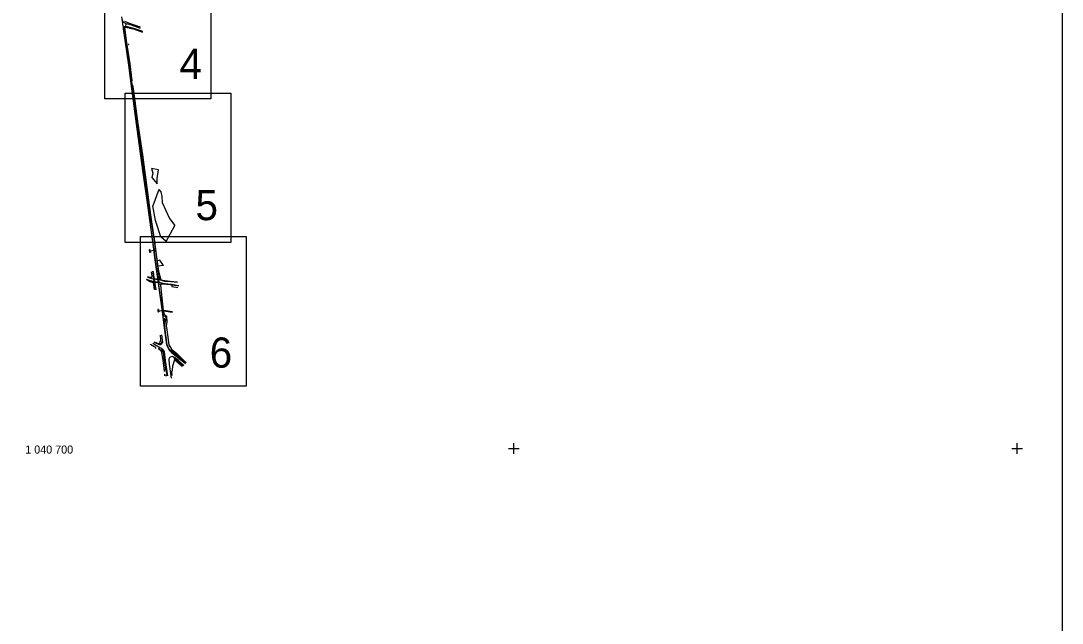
# Model space of a CAD drawing. Extents: x -866693 to -866303, y -1041966 to -1040244.
# Drawn here: x -866548.9 to -866445.5, y -1040717.3 to -1040657.5 of the extents above; entities that cross this region are included whole.
import ezdxf

# ---------------------------------------------------------------- set-up
doc = ezdxf.new("R2010")
doc.units = 0
for name, color, linetype in [('Formát', 7, 'Continuous'), ('Legenda', 7, 'Continuous'), ('Síť', 7, 'Continuous'), ('Síť křížek', 7, 'Continuous')]:
    doc.layers.add(name, color=color, linetype=linetype)

msp = doc.modelspace()

# ---------------------------------------------------------------- linework, layer by layer
at = {"layer": 'Formát'}
msp.add_lwpolyline([(-866655.53, -1040528.02), (-866445.53, -1040528.02), (-866445.53, -1040825.02), (-866655.53, -1040825.02)], close=True, dxfattribs=at)
at = {"layer": 'Legenda'}
for p, q in [((-866538.77, -1040657.61), (-866538.85, -1040657.46)), ((-866538.78, -1040658.21), (-866538.76, -1040658.18)), ((-866538.71, -1040657.7), (-866538.77, -1040657.61)), ((-866538.76, -1040658.18), (-866538.65, -1040658.09)), ((-866538.76, -1040658.18), (-866538.66, -1040658.17)), ((-866538.72, -1040658.18), (-866538.76, -1040658.18)), ((-866538.6, -1040659.44), (-866538.76, -1040658.18)), ((-866538.66, -1040658.17), (-866538.72, -1040658.18)), ((-866538.72, -1040658.18), (-866538.54, -1040659.45)), ((-866538.5, -1040657.81), (-866538.71, -1040657.7)), ((-866538.14, -1040658.25), (-866538.66, -1040658.17)), ((-866538.66, -1040658.17), (-866538.47, -1040659.46)), ((-866538.65, -1040658.09), (-866538.51, -1040658.07)), ((-866538.17, -1040657.77), (-866538.61, -1040657.58)), ((-866538.51, -1040658.07), (-866538.5, -1040657.81)), ((-866538.51, -1040658.07), (-866538.38, -1040658.08)), ((-866537.96, -1040657.96), (-866538.5, -1040657.81)), ((-866538.38, -1040658.08), (-866537.75, -1040658.26)), ((-866537.05, -1040658.15), (-866538.17, -1040657.77)), ((-866538.14, -1040658.25), (-866537.76, -1040658.33)), ((-866537.07, -1040658.28), (-866537.96, -1040657.96)), ((-866537.76, -1040658.33), (-866536.86, -1040658.65)), ((-866537.75, -1040658.26), (-866536.86, -1040658.54)), ((-866538.23, -1040661.89), (-866538.6, -1040659.44)), ((-866538.54, -1040659.45), (-866538.18, -1040661.83)), ((-866538.47, -1040659.46), (-866538.12, -1040661.8)), ((-866537.99, -1040663.48), (-866538.23, -1040661.89)), ((-866538.18, -1040661.83), (-866537.97, -1040663.47)), ((-866538.12, -1040661.8), (-866537.92, -1040663.47)), ((-866537.99, -1040663.48), (-866537.92, -1040663.47)), ((-866537.97, -1040663.47), (-866537.99, -1040663.48)), ((-866537.92, -1040663.47), (-866537.97, -1040663.47)), ((-866537.97, -1040663.47), (-866537.92, -1040663.89)), ((-866537.97, -1040663.89), (-866537.87, -1040663.88)), ((-866537.89, -1040664.45), (-866537.97, -1040663.89)), ((-866537.92, -1040663.89), (-866537.97, -1040663.89)), ((-866537.87, -1040663.88), (-866537.92, -1040663.89)), ((-866537.92, -1040663.89), (-866537.82, -1040664.48)), ((-866537.43, -1040667.74), (-866537.89, -1040664.45)), ((-866537.87, -1040663.88), (-866537.77, -1040664.5)), ((-866537.82, -1040664.48), (-866537.39, -1040667.75)), ((-866537.77, -1040664.5), (-866537.34, -1040667.76)), ((-866537.01, -1040670.85), (-866537.43, -1040667.74)), ((-866537.39, -1040667.75), (-866536.94, -1040670.86)), ((-866537.34, -1040667.76), (-866536.85, -1040670.82)), ((-866536.81, -1040672.36), (-866537.01, -1040670.85)), ((-866536.94, -1040670.86), (-866536.73, -1040672.33)), ((-866536.85, -1040670.82), (-866536.68, -1040672.33)), ((-866536.31, -1040675.84), (-866536.81, -1040672.36)), ((-866536.73, -1040672.33), (-866536.24, -1040675.84)), ((-866536.68, -1040672.33), (-866536.2, -1040675.84)), ((-866535.26, -1040672.33), (-866535.97, -1040672.19)), ((-866535.97, -1040672.19), (-866535.83, -1040672.64)), ((-866535.83, -1040672.64), (-866535.93, -1040673.08)), ((-866535.42, -1040673.19), (-866535.26, -1040672.33)), ((-866535.93, -1040673.08), (-866535.42, -1040673.71)), ((-866535.42, -1040673.71), (-866535.42, -1040673.19)), ((-866535.23, -1040674.28), (-866535.84, -1040675.88)), ((-866535.23, -1040674.28), (-866535.03, -1040674.51)), ((-866535.03, -1040674.51), (-866534.96, -1040674.97)), ((-866534.96, -1040674.97), (-866534.91, -1040675.56)), ((-866536.09, -1040677.52), (-866536.31, -1040675.84)), ((-866536.24, -1040675.84), (-866536, -1040677.5)), ((-866536.2, -1040675.84), (-866535.98, -1040677.49)), ((-866535.57, -1040677.35), (-866535.84, -1040675.88)), ((-866534.91, -1040675.56), (-866534.18, -1040677.15)), ((-866534.18, -1040677.15), (-866533.66, -1040677.86)), ((-866535.86, -1040679.22), (-866536.09, -1040677.52)), ((-866536, -1040677.5), (-866535.74, -1040679.2)), ((-866535.98, -1040677.49), (-866535.71, -1040679.2)), ((-866535.03, -1040678.99), (-866535.57, -1040677.35)), ((-866534.52, -1040679.45), (-866533.66, -1040677.86)), ((-866535.7, -1040680.21), (-866535.86, -1040679.22)), ((-866535.74, -1040679.2), (-866535.52, -1040680.73)), ((-866535.71, -1040679.2), (-866535.49, -1040680.72)), ((-866534.52, -1040679.45), (-866535.03, -1040678.99)), ((-866536.17, -1040680.26), (-866536.19, -1040680.26)), ((-866536.19, -1040680.26), (-866536.15, -1040680.51)), ((-866536.19, -1040680.26), (-866536.19, -1040680.26)), ((-866536.16, -1040680.26), (-866536.19, -1040680.26)), ((-866536.19, -1040680.26), (-866536.18, -1040680.37)), ((-866536.13, -1040680.51), (-866536.17, -1040680.26)), ((-866536.17, -1040680.26), (-866536.16, -1040680.26)), ((-866536.16, -1040680.26), (-866536.13, -1040680.51)), ((-866536.05, -1040680.53), (-866536.09, -1040680.23)), ((-866535.7, -1040680.21), (-866535.7, -1040680.21)), ((-866535.7, -1040680.21), (-866535.68, -1040680.21)), ((-866535.67, -1040680.46), (-866535.7, -1040680.21)), ((-866535.7, -1040680.21), (-866535.68, -1040680.21)), ((-866535.68, -1040680.21), (-866535.68, -1040680.21)), ((-866535.68, -1040680.21), (-866535.64, -1040680.46)), ((-866535.66, -1040680.24), (-866535.68, -1040680.21)), ((-866535.66, -1040680.3), (-866535.66, -1040680.24)), ((-866535.65, -1040680.33), (-866535.66, -1040680.3)), ((-866535.66, -1040680.33), (-866536.18, -1040680.39)), ((-866536.18, -1040680.37), (-866536.18, -1040680.39)), ((-866536.18, -1040680.39), (-866536.17, -1040680.42)), ((-866536.17, -1040680.42), (-866536.16, -1040680.51)), ((-866536.13, -1040680.51), (-866536.16, -1040680.51)), ((-866536.16, -1040680.51), (-866536.15, -1040680.51)), ((-866536.15, -1040680.51), (-866536.13, -1040680.51)), ((-866536.13, -1040680.51), (-866536.13, -1040680.51)), ((-866535.64, -1040680.46), (-866535.67, -1040680.46)), ((-866535.67, -1040680.46), (-866535.66, -1040680.46)), ((-866535.64, -1040680.77), (-866535.66, -1040680.46)), ((-866535.66, -1040680.46), (-866535.64, -1040680.46)), ((-866535.65, -1040680.36), (-866535.65, -1040680.33)), ((-866535.64, -1040680.46), (-866535.65, -1040680.36)), ((-866535.64, -1040680.46), (-866535.64, -1040680.46)), ((-866535.42, -1040682.41), (-866535.64, -1040680.77)), ((-866535.52, -1040680.73), (-866535.3, -1040682.38)), ((-866535.49, -1040680.72), (-866535.27, -1040682.38)), ((-866535.13, -1040681.28), (-866535.37, -1040681.36)), ((-866534.77, -1040681.81), (-866535.13, -1040681.28)), ((-866535.88, -1040682.37), (-866535.77, -1040682.94)), ((-866535.33, -1040681.9), (-866535.37, -1040681.36)), ((-866534.77, -1040681.81), (-866535.33, -1040681.9)), ((-866535.3, -1040682.38), (-866535.23, -1040682.92)), ((-866535.27, -1040682.38), (-866535.05, -1040683.26)), ((-866536.07, -1040683.35), (-866536.45, -1040683.2)), ((-866536.43, -1040683.26), (-866536.13, -1040683.41)), ((-866536.36, -1040682.93), (-866536.06, -1040682.98)), ((-866536.36, -1040682.99), (-866535.93, -1040683.11)), ((-866536.13, -1040683.41), (-866535.82, -1040683.51)), ((-866535.71, -1040683.46), (-866536.07, -1040683.35)), ((-866536.06, -1040682.98), (-866535.95, -1040682.99)), ((-866535.99, -1040682.44), (-866535.95, -1040682.88)), ((-866535.95, -1040682.88), (-866535.95, -1040682.99)), ((-866535.93, -1040683.11), (-866535.79, -1040683.16)), ((-866535.79, -1040683.16), (-866535.28, -1040683.22)), ((-866535.75, -1040683.14), (-866535.77, -1040682.94)), ((-866535.77, -1040682.94), (-866535.77, -1040682.94)), ((-866535.77, -1040682.94), (-866535.74, -1040682.94)), ((-866535.74, -1040682.94), (-866535.77, -1040682.94)), ((-866535.77, -1040682.94), (-866535.75, -1040683.13)), ((-866535.75, -1040683.13), (-866535.71, -1040683.12)), ((-866535.75, -1040683.13), (-866535.71, -1040683.12)), ((-866535.75, -1040683.13), (-866535.75, -1040683.13)), ((-866535.71, -1040683.13), (-866535.75, -1040683.14)), ((-866535.75, -1040683.14), (-866535.75, -1040683.15)), ((-866535.7, -1040683.49), (-866535.75, -1040683.14)), ((-866535.75, -1040683.14), (-866535.71, -1040683.14)), ((-866535.7, -1040683.49), (-866535.75, -1040683.14)), ((-866535.75, -1040683.14), (-866535.75, -1040683.14)), ((-866535.7, -1040683.47), (-866535.75, -1040683.15)), ((-866535.28, -1040683.19), (-866535.75, -1040683.15)), ((-866535.74, -1040682.94), (-866535.74, -1040682.94)), ((-866535.74, -1040682.94), (-866535.71, -1040683.12)), ((-866535.74, -1040682.94), (-866535.71, -1040683.12)), ((-866535.71, -1040683.12), (-866535.71, -1040683.12)), ((-866535.71, -1040683.13), (-866535.71, -1040683.14)), ((-866535.66, -1040683.48), (-866535.71, -1040683.13)), ((-866535.66, -1040683.48), (-866535.71, -1040683.14)), ((-866535.35, -1040682.99), (-866535.42, -1040682.41)), ((-866535.32, -1040682.98), (-866535.35, -1040682.98)), ((-866535.35, -1040682.98), (-866535.35, -1040682.99)), ((-866535.33, -1040683.17), (-866535.35, -1040682.98)), ((-866535.33, -1040683.17), (-866535.35, -1040682.99)), ((-866535.29, -1040683.16), (-866535.33, -1040683.17)), ((-866535.29, -1040683.16), (-866535.33, -1040683.17)), ((-866535.33, -1040683.17), (-866535.33, -1040683.17)), ((-866535.32, -1040683.18), (-866535.33, -1040683.17)), ((-866535.29, -1040683.16), (-866535.32, -1040682.98)), ((-866535.32, -1040682.98), (-866535.31, -1040682.98)), ((-866535.29, -1040683.17), (-866535.32, -1040683.18)), ((-866535.32, -1040683.18), (-866535.29, -1040683.18)), ((-866535.32, -1040683.18), (-866535.28, -1040683.53)), ((-866535.32, -1040683.18), (-866535.32, -1040683.18)), ((-866535.32, -1040683.18), (-866535.28, -1040683.53)), ((-866535.31, -1040682.98), (-866535.29, -1040683.13)), ((-866535.2, -1040683.17), (-866535.29, -1040683.13)), ((-866535.29, -1040683.13), (-866535.29, -1040683.19)), ((-866535.29, -1040683.16), (-866535.29, -1040683.16)), ((-866535.29, -1040683.16), (-866535.29, -1040683.17)), ((-866535.29, -1040683.17), (-866535.29, -1040683.18)), ((-866535.24, -1040683.52), (-866535.29, -1040683.18)), ((-866535.29, -1040683.19), (-866535.28, -1040683.22)), ((-866535.29, -1040683.19), (-866535.28, -1040683.19)), ((-866535.28, -1040683.19), (-866535.24, -1040683.51)), ((-866534.63, -1040683.42), (-866535.28, -1040683.22)), ((-866535.23, -1040682.92), (-866535.2, -1040683.17)), ((-866535.2, -1040683.17), (-866535.05, -1040683.26)), ((-866535.05, -1040683.26), (-866534.63, -1040683.32)), ((-866534.63, -1040683.32), (-866534.1, -1040683.39)), ((-866534.1, -1040683.39), (-866533.4, -1040683.43)), ((-866535.82, -1040683.51), (-866535.77, -1040683.74)), ((-866535.77, -1040683.74), (-866535.72, -1040684.2)), ((-866535.24, -1040683.52), (-866535.71, -1040683.46)), ((-866535.7, -1040683.47), (-866535.24, -1040683.51)), ((-866535.7, -1040683.47), (-866535.7, -1040683.48)), ((-866535.67, -1040683.68), (-866535.7, -1040683.48)), ((-866535.7, -1040683.49), (-866535.66, -1040683.48)), ((-866535.7, -1040683.49), (-866535.66, -1040683.48)), ((-866535.7, -1040683.5), (-866535.66, -1040683.49)), ((-866535.7, -1040683.5), (-866535.66, -1040683.49)), ((-866535.7, -1040683.49), (-866535.7, -1040683.49)), ((-866535.67, -1040683.68), (-866535.7, -1040683.5)), ((-866535.7, -1040683.5), (-866535.7, -1040683.5)), ((-866535.69, -1040683.73), (-866535.67, -1040683.68)), ((-866535.61, -1040684.23), (-866535.69, -1040683.73)), ((-866535.64, -1040683.67), (-866535.67, -1040683.68)), ((-866535.67, -1040683.68), (-866535.64, -1040683.67)), ((-866535.67, -1040683.68), (-866535.67, -1040683.68)), ((-866535.66, -1040683.48), (-866535.66, -1040683.48)), ((-866535.66, -1040683.49), (-866535.64, -1040683.67)), ((-866535.66, -1040683.49), (-866535.64, -1040683.67)), ((-866535.66, -1040683.49), (-866535.66, -1040683.49)), ((-866535.64, -1040683.67), (-866535.64, -1040683.67)), ((-866535.28, -1040683.53), (-866535.24, -1040683.52)), ((-866535.28, -1040683.53), (-866535.24, -1040683.52)), ((-866535.28, -1040683.53), (-866535.28, -1040683.53)), ((-866535.27, -1040683.54), (-866535.28, -1040683.53)), ((-866535.27, -1040683.54), (-866535.24, -1040683.53)), ((-866535.25, -1040683.73), (-866535.27, -1040683.54)), ((-866535.27, -1040683.54), (-866535.24, -1040683.54)), ((-866535.27, -1040683.54), (-866535.27, -1040683.54)), ((-866535.27, -1040683.54), (-866535.25, -1040683.73)), ((-866535.25, -1040683.73), (-866535.22, -1040683.72)), ((-866535.21, -1040683.72), (-866535.25, -1040683.73)), ((-866535.19, -1040684.19), (-866535.25, -1040683.73)), ((-866535.25, -1040683.73), (-866535.25, -1040683.73)), ((-866535.24, -1040683.51), (-866535.24, -1040683.52)), ((-866534.88, -1040683.58), (-866535.24, -1040683.52)), ((-866535.24, -1040683.52), (-866535.24, -1040683.52)), ((-866535.24, -1040683.53), (-866535.24, -1040683.52)), ((-866535.21, -1040683.72), (-866535.24, -1040683.52)), ((-866535.24, -1040683.53), (-866535.24, -1040683.54)), ((-866535.22, -1040683.72), (-866535.24, -1040683.54)), ((-866535.22, -1040683.72), (-866535.21, -1040683.72)), ((-866535.09, -1040683.69), (-866535.21, -1040683.72)), ((-866534.87, -1040686.16), (-866535.19, -1040684.19)), ((-866535, -1040683.67), (-866535.09, -1040683.69)), ((-866535.09, -1040683.69), (-866535.08, -1040683.79)), ((-866535.08, -1040683.79), (-866534.8, -1040686.28)), ((-866534.88, -1040683.66), (-866535, -1040683.67)), ((-866534.88, -1040683.58), (-866534.09, -1040683.69)), ((-866534.1, -1040683.73), (-866534.88, -1040683.66)), ((-866534.06, -1040683.44), (-866534.63, -1040683.42)), ((-866533.25, -1040683.87), (-866534.1, -1040683.73)), ((-866534.09, -1040683.69), (-866533.98, -1040683.69)), ((-866533.38, -1040683.5), (-866534.06, -1040683.44)), ((-866533.98, -1040683.69), (-866533.24, -1040683.81)), ((-866533.98, -1040683.69), (-866533.94, -1040683.9)), ((-866533.94, -1040683.9), (-866533.34, -1040684.01)), ((-866535.35, -1040686.19), (-866535.35, -1040686.19)), ((-866535.35, -1040686.19), (-866535.33, -1040686.19)), ((-866535.35, -1040686.19), (-866535.35, -1040686.28)), ((-866535.35, -1040686.19), (-866535.32, -1040686.44)), ((-866535.35, -1040686.19), (-866535.33, -1040686.19)), ((-866535.35, -1040686.28), (-866535.34, -1040686.31)), ((-866535.34, -1040686.31), (-866534.82, -1040686.29)), ((-866535.34, -1040686.31), (-866535.34, -1040686.33)), ((-866535.34, -1040686.33), (-866535.32, -1040686.44)), ((-866535.27, -1040686.18), (-866535.33, -1040686.19)), ((-866535.33, -1040686.19), (-866535.33, -1040686.19)), ((-866535.33, -1040686.19), (-866535.29, -1040686.43)), ((-866535.32, -1040686.44), (-866535.29, -1040686.43)), ((-866535.29, -1040686.43), (-866535.32, -1040686.44)), ((-866535.32, -1040686.44), (-866535.32, -1040686.44)), ((-866535.23, -1040686.44), (-866535.29, -1040686.43)), ((-866535.29, -1040686.43), (-866535.29, -1040686.43)), ((-866535.27, -1040686.18), (-866535.23, -1040686.44)), ((-866534.95, -1040686.17), (-866534.87, -1040686.16)), ((-866534.91, -1040686.43), (-866534.84, -1040686.41)), ((-866534.84, -1040686.41), (-866534.87, -1040686.16)), ((-866534.87, -1040686.16), (-866534.84, -1040686.16)), ((-866534.87, -1040686.16), (-866534.87, -1040686.16)), ((-866534.87, -1040686.16), (-866534.85, -1040686.16)), ((-866534.84, -1040686.16), (-866534.85, -1040686.16)), ((-866534.85, -1040686.16), (-866534.83, -1040686.26)), ((-866534.81, -1040686.41), (-866534.84, -1040686.16)), ((-866534.79, -1040686.83), (-866534.84, -1040686.41)), ((-866534.84, -1040686.41), (-866534.84, -1040686.41)), ((-866534.84, -1040686.41), (-866534.81, -1040686.41)), ((-866534.81, -1040686.41), (-866534.84, -1040686.41)), ((-866534.83, -1040686.26), (-866534.82, -1040686.28)), ((-866534.82, -1040686.28), (-866534.82, -1040686.3)), ((-866534.82, -1040686.28), (-866534.8, -1040686.28)), ((-866534.82, -1040686.3), (-866534.81, -1040686.41)), ((-866534.81, -1040686.41), (-866534.81, -1040686.41)), ((-866534.8, -1040686.28), (-866534.7, -1040686.67)), ((-866534.8, -1040686.28), (-866533.88, -1040686.43)), ((-866534.79, -1040686.27), (-866533.89, -1040686.39)), ((-866534.78, -1040686.31), (-866533.87, -1040686.45)), ((-866534.71, -1040686.85), (-866534.79, -1040686.83)), ((-866534.77, -1040687.08), (-866534.68, -1040687.07)), ((-866534.73, -1040687.37), (-866534.77, -1040687.08)), ((-866534.73, -1040687.37), (-866534.64, -1040687.36)), ((-866534.56, -1040686.92), (-866534.71, -1040686.85)), ((-866534.7, -1040686.67), (-866534.62, -1040686.74)), ((-866534.64, -1040687.36), (-866534.68, -1040687.07)), ((-866534.66, -1040687.71), (-866534.6, -1040687.55)), ((-866534.62, -1040686.74), (-866534.48, -1040686.86)), ((-866534.6, -1040687.55), (-866534.52, -1040687.05)), ((-866534.52, -1040687.05), (-866534.56, -1040686.92)), ((-866534.44, -1040687.45), (-866534.52, -1040687.79)), ((-866534.48, -1040686.86), (-866534.44, -1040687.45)), ((-866534.62, -1040688.25), (-866534.66, -1040687.71)), ((-866534.41, -1040689.69), (-866534.62, -1040688.25)), ((-866534.52, -1040687.79), (-866534.46, -1040688.2)), ((-866534.46, -1040688.2), (-866534.26, -1040689.69)), ((-866535.25, -1040689.59), (-866535.7, -1040689.45)), ((-866535.09, -1040689.58), (-866535.25, -1040689.59)), ((-866535.2, -1040689.45), (-866535.08, -1040689.38)), ((-866535.05, -1040689.22), (-866535.09, -1040688.75)), ((-866535.01, -1040689.52), (-866535.09, -1040689.58)), ((-866535.08, -1040689.38), (-866535.05, -1040689.22)), ((-866534.93, -1040689.4), (-866535.01, -1040689.52)), ((-866534.97, -1040688.71), (-866534.91, -1040689.2)), ((-866534.91, -1040689.2), (-866534.93, -1040689.4)), ((-866536.08, -1040689.68), (-866536.11, -1040689.75)), ((-866535.9, -1040689.78), (-866536.08, -1040689.68)), ((-866535.9, -1040689.78), (-866535.94, -1040689.85)), ((-866535.73, -1040689.87), (-866535.9, -1040689.78)), ((-866535.73, -1040689.87), (-866535.77, -1040689.94)), ((-866535.55, -1040689.97), (-866535.73, -1040689.87)), ((-866535.55, -1040689.97), (-866535.59, -1040690.05)), ((-866535.04, -1040690.28), (-866535.32, -1040690.11)), ((-866535.26, -1040690.11), (-866535.24, -1040690.08)), ((-866535.26, -1040690.11), (-866535.24, -1040690.12)), ((-866535.24, -1040690.08), (-866535.22, -1040690.1)), ((-866535.24, -1040690.12), (-866535.22, -1040690.1)), ((-866535.23, -1040690.1), (-866534.97, -1040690.27)), ((-866534.93, -1040690.47), (-866535, -1040690.31)), ((-866534.83, -1040690.26), (-866534.99, -1040690.14)), ((-866534.97, -1040690.27), (-866534.86, -1040690.35)), ((-866534.8, -1040691.26), (-866534.93, -1040690.47)), ((-866534.86, -1040690.35), (-866534.82, -1040690.48)), ((-866534.76, -1040690.39), (-866534.83, -1040690.26)), ((-866534.82, -1040690.48), (-866534.71, -1040691.26)), ((-866534.74, -1040690.51), (-866534.76, -1040690.39)), ((-866534.61, -1040691.27), (-866534.74, -1040690.51)), ((-866534.22, -1040690.17), (-866534.41, -1040689.69)), ((-866534.26, -1040689.69), (-866533.98, -1040690.13)), ((-866534.08, -1040690.27), (-866534.22, -1040690.17)), ((-866533.92, -1040690.4), (-866534.08, -1040690.27)), ((-866533.98, -1040690.13), (-866533.82, -1040690.27)), ((-866533.49, -1040690.73), (-866533.92, -1040690.4)), ((-866533.82, -1040690.27), (-866533.47, -1040690.55)), ((-866533.47, -1040690.55), (-866532.77, -1040691.26)), ((-866534.67, -1040692.33), (-866534.8, -1040691.26)), ((-866534.71, -1040691.26), (-866534.58, -1040692.13)), ((-866534.52, -1040691.94), (-866534.61, -1040691.27)), ((-866533.69, -1040691.18), (-866533.9, -1040691.81)), ((-866533.69, -1040691.02), (-866533.81, -1040690.9)), ((-866533.37, -1040691.3), (-866533.71, -1040691.08)), ((-866533.34, -1040691.29), (-866533.69, -1040691.02)), ((-866532.94, -1040691.86), (-866533.69, -1040691.18)), ((-866533.07, -1040691.09), (-866533.49, -1040690.73)), ((-866532.83, -1040691.81), (-866533.37, -1040691.3)), ((-866532.75, -1040691.75), (-866533.34, -1040691.29)), ((-866532.56, -1040691.51), (-866533.07, -1040691.09)), ((-866532.77, -1040691.26), (-866532.53, -1040691.47)), ((-866534.67, -1040692.35), (-866534.67, -1040692.33)), ((-866534.66, -1040692.78), (-866534.66, -1040692.6)), ((-866534.5, -1040692.15), (-866534.64, -1040692.16)), ((-866534.58, -1040692.13), (-866534.46, -1040692.67)), ((-866534.5, -1040692.15), (-866534.52, -1040691.94)), ((-866534.5, -1040692.8), (-866534.48, -1040692.7)), ((-866534.48, -1040692.7), (-866534.47, -1040692.66)), ((-866534.46, -1040692.7), (-866534.48, -1040692.7)), ((-866534.48, -1040692.7), (-866534.46, -1040692.71)), ((-866534.47, -1040692.66), (-866534.42, -1040692.66)), ((-866534.46, -1040692.67), (-866534.45, -1040692.66)), ((-866534.46, -1040692.67), (-866534.44, -1040692.66)), ((-866534.44, -1040692.79), (-866534.46, -1040692.67)), ((-866534.46, -1040692.71), (-866534.46, -1040692.67)), ((-866534.46, -1040692.67), (-866534.46, -1040692.67)), ((-866534.46, -1040692.7), (-866534.46, -1040692.67)), ((-866534.46, -1040692.71), (-866534.46, -1040692.7)), ((-866534.45, -1040692.66), (-866534.44, -1040692.7)), ((-866534.44, -1040692.66), (-866534.44, -1040692.7)), ((-866534.42, -1040692.68), (-866534.44, -1040692.7)), ((-866534.4, -1040692.78), (-866534.44, -1040692.7)), ((-866534.44, -1040692.7), (-866534.44, -1040692.7)), ((-866534.42, -1040692.66), (-866534.42, -1040692.68)), ((-866533.94, -1040692.34), (-866534.04, -1040692.39)), ((-866534, -1040692.75), (-866534.04, -1040692.39)), ((-866533.99, -1040692.38), (-866533.96, -1040692.74)), ((-866533.91, -1040692.2), (-866533.94, -1040692.34)), ((-866533.9, -1040691.81), (-866533.91, -1040692.2))]:
    msp.add_line(p, q, dxfattribs=at)
for points in [[(-866540.59, -1040650.43), (-866530.09, -1040650.43), (-866530.09, -1040665.28), (-866540.59, -1040665.28)], [(-866538.58, -1040664.69), (-866528.08, -1040664.69), (-866528.08, -1040679.54), (-866538.58, -1040679.54)], [(-866537.07, -1040678.95), (-866526.57, -1040678.95), (-866526.57, -1040693.8), (-866537.07, -1040693.8)]]:
    msp.add_lwpolyline(points, close=True, dxfattribs=at)
for points in [[(-866538.94, -1040657.11), (-866538.78, -1040658.21), (-866538.78, -1040658.33), (-866538.63, -1040659.43), (-866538.27, -1040661.93), (-866537.92, -1040664.51), (-866537.48, -1040667.75), (-866536.85, -1040672.37), (-866536.36, -1040675.83), (-866536.13, -1040677.52), (-866535.9, -1040679.23), (-866535.76, -1040680.21), (-866535.73, -1040680.48), (-866535.69, -1040680.78), (-866535.46, -1040682.43), (-866534.95, -1040686.17), (-866534.91, -1040686.43), (-866534.84, -1040686.94), (-866534.67, -1040688.25), (-866534.47, -1040689.7), (-866534.23, -1040690.23), (-866534.13, -1040690.33), (-866533.95, -1040690.48), (-866533.54, -1040690.79), (-866533.1, -1040691.15), (-866532.59, -1040691.56)], [(-866538.29, -1040659.87), (-866538.24, -1040659.87)], [(-866538.26, -1040659.8), (-866538.26, -1040659.87)], [(-866535.52, -1040684.25), (-866535.73, -1040682.79), (-866535.76, -1040682.43)], [(-866534.36, -1040692.78), (-866534.58, -1040691.26), (-866534.69, -1040690.41), (-866534.79, -1040690.23), (-866534.95, -1040690.07), (-866535.13, -1040689.99), (-866535.85, -1040689.58)], [(-866535.7, -1040689.45), (-866535.22, -1040689.68), (-866535.07, -1040689.67), (-866534.94, -1040689.58), (-866534.83, -1040689.43), (-866534.93, -1040688.7)], [(-866532.75, -1040691.75), (-866533.3, -1040691.25), (-866533.68, -1040690.97), (-866533.81, -1040690.9), (-866533.93, -1040690.87), (-866534.11, -1040690.91), (-866534.19, -1040690.99), (-866534.26, -1040691.11), (-866534.21, -1040691.62), (-866534.01, -1040693.02)]]:
    msp.add_lwpolyline(points, dxfattribs=at)
at = {"layer": 'Síť křížek'}
for p, q in [((-866500, -1040700.53), (-866500, -1040699.47)), ((-866450, -1040700.53), (-866450, -1040699.47)), ((-866500.53, -1040700), (-866499.47, -1040700)), ((-866450.53, -1040700), (-866449.47, -1040700))]:
    msp.add_line(p, q, dxfattribs=at)

# ---------------------------------------------------------------- texts
at = {"layer": 'Formát'}
for s, p in [('4', (-866533.19, -1040663.3)), ('5', (-866531.6, -1040677.32)), ('6', (-866530.19, -1040691.97))]:
    msp.add_text(s, height=3, dxfattribs=at).set_placement(p)
at = {"layer": 'Síť'}
msp.add_text('1 040 700', height=0.8, dxfattribs=at).set_placement((-866548.51, -1040700.5))

doc.saveas('drawing.dxf')
